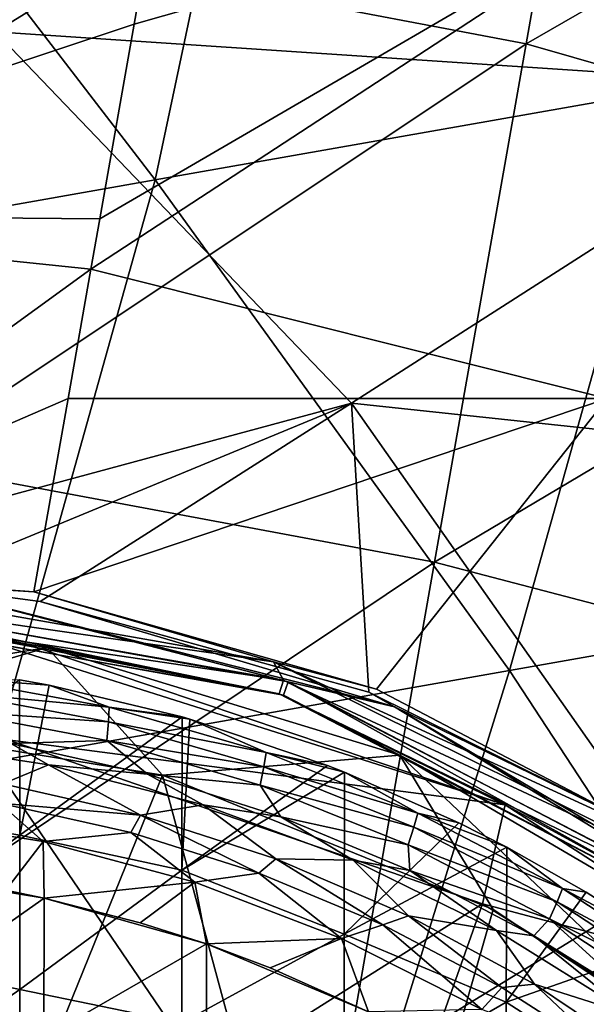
# Model space of a CAD drawing. Extents: x -65 to 803, y -691 to 80.
# Tile 278 of 281: x 743 to 753, y -98 to -82. Entities that reach past the tile are written whole.
import ezdxf

# ---------------------------------------------------------------- set-up
doc = ezdxf.new("R2010")
doc.units = 0
doc.header["$LTSCALE"] = 101.851852
for name, color, linetype in [('180', 7, 'CONTINUOUS'), ('182', 7, 'CONTINUOUS'), ('195', 7, 'CONTINUOUS'), ('196', 7, 'CONTINUOUS'), ('197', 7, 'CONTINUOUS'), ('198', 7, 'CONTINUOUS'), ('228', 7, 'CONTINUOUS'), ('229', 7, 'CONTINUOUS'), ('230', 7, 'CONTINUOUS'), ('256', 7, 'CONTINUOUS'), ('267', 7, 'CONTINUOUS'), ('310', 7, 'CONTINUOUS'), ('311', 7, 'CONTINUOUS'), ('312', 7, 'CONTINUOUS'), ('313', 7, 'CONTINUOUS'), ('338', 7, 'CONTINUOUS'), ('349', 7, 'CONTINUOUS')]:
    doc.layers.add(name, color=color, linetype=linetype)

msp = doc.modelspace()

# ---------------------------------------------------------------- linework, layer by layer
at = {"layer": '180', "color": 7, "linetype": 'CONTINUOUS'}
for points in [[(744.774, -93.627, -48.995), (742.173, -93.382, -51.628), (742.155, -93.145, -48.995), (744.774, -93.627, -48.995)], [(744.774, -93.627, -48.995), (742.155, -93.145, -48.995), (743.797, -93.268, -46.7), (744.774, -93.627, -48.995)], [(743.797, -93.268, -46.7), (742.155, -93.145, -48.995), (743.311, -93.177, -46.7), (743.797, -93.268, -46.7)], [(745.963, -93.784, -46.7), (744.774, -93.627, -48.995), (743.797, -93.268, -46.7), (745.963, -93.784, -46.7)], [(744.764, -93.864, -51.628), (742.176, -93.687, -54.253), (742.173, -93.382, -51.628), (744.764, -93.864, -51.628)], [(744.764, -93.864, -51.628), (742.173, -93.382, -51.628), (744.774, -93.627, -48.995), (744.764, -93.864, -51.628)], [(742.176, -93.687, -54.253), (744.734, -94.167, -54.253), (743.169, -94.218, -56.867), (742.176, -93.687, -54.253)], [(744.734, -94.167, -54.253), (742.176, -93.687, -54.253), (744.764, -93.864, -51.628), (744.734, -94.167, -54.253)], [(747.332, -94.366, -48.995), (744.764, -93.864, -51.628), (744.774, -93.627, -48.995), (747.332, -94.366, -48.995)], [(747.332, -94.366, -48.995), (744.774, -93.627, -48.995), (746.089, -93.82, -46.7), (747.332, -94.366, -48.995)], [(746.089, -93.82, -46.7), (744.774, -93.627, -48.995), (745.963, -93.784, -46.7), (746.089, -93.82, -46.7)], [(748.334, -94.577, -46.7), (747.332, -94.366, -48.995), (746.089, -93.82, -46.7), (748.334, -94.577, -46.7)], [(747.296, -94.6, -51.628), (744.734, -94.167, -54.253), (744.764, -93.864, -51.628), (747.296, -94.6, -51.628)], [(747.296, -94.6, -51.628), (744.764, -93.864, -51.628), (747.332, -94.366, -48.995), (747.296, -94.6, -51.628)], [(743.169, -94.218, -56.867), (744.734, -94.167, -54.253), (745.397, -94.718, -56.867), (743.169, -94.218, -56.867)], [(744.734, -94.167, -54.253), (747.233, -94.898, -54.253), (745.397, -94.718, -56.867), (744.734, -94.167, -54.253)], [(747.233, -94.898, -54.253), (744.734, -94.167, -54.253), (747.296, -94.6, -51.628), (747.233, -94.898, -54.253)], [(749.804, -95.355, -48.995), (747.296, -94.6, -51.628), (747.332, -94.366, -48.995), (749.804, -95.355, -48.995)], [(749.804, -95.355, -48.995), (747.332, -94.366, -48.995), (748.61, -94.685, -46.7), (749.804, -95.355, -48.995)], [(748.61, -94.685, -46.7), (747.332, -94.366, -48.995), (748.334, -94.577, -46.7), (748.61, -94.685, -46.7)], [(749.742, -95.583, -51.628), (747.233, -94.898, -54.253), (747.296, -94.6, -51.628), (749.742, -95.583, -51.628)], [(749.742, -95.583, -51.628), (747.296, -94.6, -51.628), (749.804, -95.355, -48.995), (749.742, -95.583, -51.628)], [(745.397, -94.718, -56.867), (747.233, -94.898, -54.253), (747.571, -95.412, -56.867), (745.397, -94.718, -56.867)], [(750.477, -95.513, -46.7), (749.804, -95.355, -48.995), (748.61, -94.685, -46.7), (750.477, -95.513, -46.7)], [(747.233, -94.898, -54.253), (749.647, -95.872, -54.253), (747.571, -95.412, -56.867), (747.233, -94.898, -54.253)], [(749.647, -95.872, -54.253), (747.233, -94.898, -54.253), (749.742, -95.583, -51.628), (749.647, -95.872, -54.253)], [(747.571, -95.412, -56.867), (749.647, -95.872, -54.253), (749.674, -96.293, -56.867), (747.571, -95.412, -56.867)], [(752.166, -96.584, -48.995), (749.742, -95.583, -51.628), (749.804, -95.355, -48.995), (752.166, -96.584, -48.995)], [(752.166, -96.584, -48.995), (749.804, -95.355, -48.995), (751.255, -95.91, -46.7), (752.166, -96.584, -48.995)], [(751.255, -95.91, -46.7), (749.804, -95.355, -48.995), (750.477, -95.513, -46.7), (751.255, -95.91, -46.7)], [(752.079, -96.803, -51.628), (749.647, -95.872, -54.253), (749.742, -95.583, -51.628), (752.079, -96.803, -51.628)], [(752.079, -96.803, -51.628), (749.742, -95.583, -51.628), (752.166, -96.584, -48.995), (752.079, -96.803, -51.628)], [(749.647, -95.872, -54.253), (751.953, -97.079, -54.253), (749.674, -96.293, -56.867), (749.647, -95.872, -54.253)], [(751.953, -97.079, -54.253), (749.647, -95.872, -54.253), (752.079, -96.803, -51.628), (751.953, -97.079, -54.253)], [(752.549, -96.642, -46.7), (752.166, -96.584, -48.995), (751.255, -95.91, -46.7), (752.549, -96.642, -46.7)], [(749.674, -96.293, -56.867), (751.953, -97.079, -54.253), (751.695, -97.357, -56.867), (749.674, -96.293, -56.867)], [(754.395, -98.041, -48.995), (752.079, -96.803, -51.628), (752.166, -96.584, -48.995), (754.395, -98.041, -48.995)], [(754.395, -98.041, -48.995), (752.166, -96.584, -48.995), (753.9, -97.512, -46.7), (754.395, -98.041, -48.995)], [(753.9, -97.512, -46.7), (752.166, -96.584, -48.995), (752.549, -96.642, -46.7), (753.9, -97.512, -46.7)], [(754.284, -98.248, -51.628), (751.953, -97.079, -54.253), (752.079, -96.803, -51.628), (754.284, -98.248, -51.628)], [(754.284, -98.248, -51.628), (752.079, -96.803, -51.628), (754.395, -98.041, -48.995), (754.284, -98.248, -51.628)], [(751.695, -97.357, -56.867), (751.953, -97.079, -54.253), (753.621, -98.599, -56.867), (751.695, -97.357, -56.867)], [(751.953, -97.079, -54.253), (754.129, -98.509, -54.253), (753.621, -98.599, -56.867), (751.953, -97.079, -54.253)], [(754.129, -98.509, -54.253), (751.953, -97.079, -54.253), (754.284, -98.248, -51.628), (754.129, -98.509, -54.253)]]:
    msp.add_3dface(points, dxfattribs=at)
at = {"layer": '182', "color": 7, "linetype": 'CONTINUOUS'}
for points in [[(743.311, -93.177, -46.7), (740.674, -95.268, -46.7), (743.317, -95.714, -46.7), (743.311, -93.177, -46.7)], [(743.797, -93.268, -46.7), (743.311, -93.177, -46.7), (743.317, -95.714, -46.7), (743.797, -93.268, -46.7)], [(745.963, -93.784, -46.7), (743.797, -93.268, -46.7), (743.317, -95.714, -46.7), (745.963, -93.784, -46.7)], [(745.963, -93.784, -46.7), (743.317, -95.714, -46.7), (745.96, -96.283, -46.7), (745.963, -93.784, -46.7)], [(746.089, -93.82, -46.7), (745.963, -93.784, -46.7), (745.96, -96.283, -46.7), (746.089, -93.82, -46.7)], [(748.334, -94.577, -46.7), (746.089, -93.82, -46.7), (745.96, -96.283, -46.7), (748.334, -94.577, -46.7)], [(748.61, -94.685, -46.7), (748.334, -94.577, -46.7), (745.96, -96.283, -46.7), (748.61, -94.685, -46.7)], [(748.61, -94.685, -46.7), (745.96, -96.283, -46.7), (748.603, -97.332, -46.7), (748.61, -94.685, -46.7)], [(750.477, -95.513, -46.7), (748.61, -94.685, -46.7), (748.603, -97.332, -46.7), (750.477, -95.513, -46.7)], [(740.674, -95.268, -46.7), (740.674, -97.67, -46.7), (743.317, -95.714, -46.7), (740.674, -95.268, -46.7)], [(751.255, -95.91, -46.7), (750.477, -95.513, -46.7), (748.603, -97.332, -46.7), (751.255, -95.91, -46.7)], [(743.317, -95.714, -46.7), (740.674, -97.67, -46.7), (743.317, -98.233, -46.7), (743.317, -95.714, -46.7)], [(743.317, -95.714, -46.7), (743.317, -98.233, -46.7), (745.96, -96.283, -46.7), (743.317, -95.714, -46.7)], [(751.255, -95.91, -46.7), (748.603, -97.332, -46.7), (751.246, -98.441, -46.7), (751.255, -95.91, -46.7)], [(752.549, -96.642, -46.7), (751.255, -95.91, -46.7), (751.246, -98.441, -46.7), (752.549, -96.642, -46.7)], [(745.96, -96.283, -46.7), (743.317, -98.233, -46.7), (745.96, -98.778, -46.7), (745.96, -96.283, -46.7)], [(745.96, -96.283, -46.7), (745.96, -98.778, -46.7), (748.603, -97.332, -46.7), (745.96, -96.283, -46.7)], [(753.9, -97.512, -46.7), (752.549, -96.642, -46.7), (751.246, -98.441, -46.7), (753.9, -97.512, -46.7)], [(748.603, -97.332, -46.7), (745.96, -98.778, -46.7), (748.603, -99.97, -46.7), (748.603, -97.332, -46.7)], [(748.603, -97.332, -46.7), (748.603, -99.97, -46.7), (751.246, -98.441, -46.7), (748.603, -97.332, -46.7)], [(753.9, -97.512, -46.7), (751.246, -98.441, -46.7), (753.888, -100.148, -46.7), (753.9, -97.512, -46.7)], [(740.674, -97.67, -46.7), (740.674, -100.072, -46.7), (743.317, -98.233, -46.7), (740.674, -97.67, -46.7)], [(743.317, -98.233, -46.7), (740.674, -100.072, -46.7), (743.317, -100.752, -46.7), (743.317, -98.233, -46.7)], [(743.317, -98.233, -46.7), (743.317, -100.752, -46.7), (745.96, -98.778, -46.7), (743.317, -98.233, -46.7)], [(751.246, -98.441, -46.7), (748.603, -99.97, -46.7), (751.246, -100.95, -46.7), (751.246, -98.441, -46.7)], [(751.246, -98.441, -46.7), (751.246, -100.95, -46.7), (753.888, -100.148, -46.7), (751.246, -98.441, -46.7)]]:
    msp.add_3dface(points, dxfattribs=at)
at = {"layer": '195', "color": 7, "linetype": 'CONTINUOUS'}
for points in [[(741.208, -94.171, -57.456), (743.169, -94.218, -56.867), (743.784, -94.566, -57.456), (741.208, -94.171, -57.456)], [(741.208, -94.171, -57.456), (743.784, -94.566, -57.456), (743.039, -94.878, -57.9), (741.208, -94.171, -57.456)], [(743.169, -94.218, -56.867), (745.397, -94.718, -56.867), (743.784, -94.566, -57.456), (743.169, -94.218, -56.867)], [(743.039, -94.878, -57.9), (743.784, -94.566, -57.456), (745.286, -95.385, -57.9), (743.039, -94.878, -57.9)], [(743.784, -94.566, -57.456), (745.397, -94.718, -56.867), (746.307, -95.219, -57.456), (743.784, -94.566, -57.456)], [(743.784, -94.566, -57.456), (746.307, -95.219, -57.456), (745.286, -95.385, -57.9), (743.784, -94.566, -57.456)], [(745.397, -94.718, -56.867), (747.571, -95.412, -56.867), (746.307, -95.219, -57.456), (745.397, -94.718, -56.867)], [(745.286, -95.385, -57.9), (746.307, -95.219, -57.456), (747.491, -96.099, -57.9), (745.286, -95.385, -57.9)], [(746.307, -95.219, -57.456), (747.571, -95.412, -56.867), (748.751, -96.124, -57.456), (746.307, -95.219, -57.456)], [(746.307, -95.219, -57.456), (748.751, -96.124, -57.456), (747.491, -96.099, -57.9), (746.307, -95.219, -57.456)], [(747.571, -95.412, -56.867), (749.674, -96.293, -56.867), (748.751, -96.124, -57.456), (747.571, -95.412, -56.867)], [(747.491, -96.099, -57.9), (748.751, -96.124, -57.456), (749.652, -97.028, -57.9), (747.491, -96.099, -57.9)], [(748.751, -96.124, -57.456), (749.674, -96.293, -56.867), (751.09, -97.272, -57.456), (748.751, -96.124, -57.456)], [(748.751, -96.124, -57.456), (751.09, -97.272, -57.456), (749.652, -97.028, -57.9), (748.751, -96.124, -57.456)], [(749.674, -96.293, -56.867), (751.695, -97.357, -56.867), (751.09, -97.272, -57.456), (749.674, -96.293, -56.867)], [(749.652, -97.028, -57.9), (751.09, -97.272, -57.456), (751.706, -98.146, -57.9), (749.652, -97.028, -57.9)], [(751.09, -97.272, -57.456), (751.695, -97.357, -56.867), (753.302, -98.65, -57.456), (751.09, -97.272, -57.456)], [(751.09, -97.272, -57.456), (753.302, -98.65, -57.456), (751.706, -98.146, -57.9), (751.09, -97.272, -57.456)], [(751.695, -97.357, -56.867), (753.621, -98.599, -56.867), (753.302, -98.65, -57.456), (751.695, -97.357, -56.867)], [(751.706, -98.146, -57.9), (753.302, -98.65, -57.456), (753.649, -99.45, -57.9), (751.706, -98.146, -57.9)]]:
    msp.add_3dface(points, dxfattribs=at)
at = {"layer": '196', "color": 7, "linetype": 'CONTINUOUS'}
for points in [[(743.039, -94.878, -57.9), (745.286, -95.385, -57.9), (742.984, -95.19, -59.7), (743.039, -94.878, -57.9)], [(742.984, -95.19, -59.7), (745.286, -95.385, -57.9), (745.124, -95.669, -59.7), (742.984, -95.19, -59.7)], [(745.124, -95.669, -59.7), (745.286, -95.385, -57.9), (747.213, -96.334, -59.7), (745.124, -95.669, -59.7)], [(745.286, -95.385, -57.9), (747.491, -96.099, -57.9), (747.213, -96.334, -59.7), (745.286, -95.385, -57.9)], [(747.213, -96.334, -59.7), (747.491, -96.099, -57.9), (749.236, -97.18, -59.7), (747.213, -96.334, -59.7)], [(747.491, -96.099, -57.9), (749.652, -97.028, -57.9), (749.236, -97.18, -59.7), (747.491, -96.099, -57.9)], [(749.236, -97.18, -59.7), (749.652, -97.028, -57.9), (751.177, -98.2, -59.7), (749.236, -97.18, -59.7)], [(749.652, -97.028, -57.9), (751.706, -98.146, -57.9), (751.177, -98.2, -59.7), (749.652, -97.028, -57.9)], [(751.177, -98.2, -59.7), (751.706, -98.146, -57.9), (753.028, -99.391, -59.7), (751.177, -98.2, -59.7)], [(751.706, -98.146, -57.9), (753.649, -99.45, -57.9), (753.028, -99.391, -59.7), (751.706, -98.146, -57.9)]]:
    msp.add_3dface(points, dxfattribs=at)
at = {"layer": '197', "color": 7, "linetype": 'CONTINUOUS'}
for points in [[(742.984, -95.19, -59.7), (743.696, -95.817, -60.548), (741.165, -95.416, -60.548), (742.984, -95.19, -59.7)], [(742.984, -95.19, -59.7), (745.124, -95.669, -59.7), (743.696, -95.817, -60.548), (742.984, -95.19, -59.7)], [(741.165, -95.416, -60.548), (743.696, -95.817, -60.548), (743.088, -96.609, -60.923), (741.165, -95.416, -60.548)], [(745.124, -95.669, -59.7), (746.171, -96.48, -60.548), (743.696, -95.817, -60.548), (745.124, -95.669, -59.7)], [(745.124, -95.669, -59.7), (747.213, -96.334, -59.7), (746.171, -96.48, -60.548), (745.124, -95.669, -59.7)], [(743.088, -96.609, -60.923), (743.696, -95.817, -60.548), (743.715, -96.74, -60.923), (743.088, -96.609, -60.923)], [(743.696, -95.817, -60.548), (746.171, -96.48, -60.548), (743.715, -96.74, -60.923), (743.696, -95.817, -60.548)], [(747.213, -96.334, -59.7), (748.564, -97.398, -60.548), (746.171, -96.48, -60.548), (747.213, -96.334, -59.7)], [(747.213, -96.334, -59.7), (749.236, -97.18, -59.7), (748.564, -97.398, -60.548), (747.213, -96.334, -59.7)], [(743.715, -96.74, -60.923), (746.171, -96.48, -60.548), (745.279, -97.143, -60.923), (743.715, -96.74, -60.923)], [(745.279, -97.143, -60.923), (746.171, -96.48, -60.548), (746.36, -97.49, -60.923), (745.279, -97.143, -60.923)], [(746.171, -96.48, -60.548), (748.564, -97.398, -60.548), (746.36, -97.49, -60.923), (746.171, -96.48, -60.548)], [(749.236, -97.18, -59.7), (750.847, -98.562, -60.548), (748.564, -97.398, -60.548), (749.236, -97.18, -59.7)], [(749.236, -97.18, -59.7), (751.177, -98.2, -59.7), (750.847, -98.562, -60.548), (749.236, -97.18, -59.7)], [(746.36, -97.49, -60.923), (748.564, -97.398, -60.548), (747.399, -97.881, -60.923), (746.36, -97.49, -60.923)], [(747.399, -97.881, -60.923), (748.564, -97.398, -60.548), (749.004, -98.596, -60.923), (747.399, -97.881, -60.923)], [(748.564, -97.398, -60.548), (750.847, -98.562, -60.548), (749.004, -98.596, -60.923), (748.564, -97.398, -60.548)], [(751.177, -98.2, -59.7), (753.028, -99.391, -59.7), (750.847, -98.562, -60.548), (751.177, -98.2, -59.7)]]:
    msp.add_3dface(points, dxfattribs=at)
at = {"layer": '198', "color": 7, "linetype": 'CONTINUOUS'}
for points in [[(741.068, -96.309, -60.923), (743.715, -96.74, -60.923), (741.067, -98.611, -61.067), (741.068, -96.309, -60.923)], [(741.068, -96.309, -60.923), (743.088, -96.609, -60.923), (743.715, -96.74, -60.923), (741.068, -96.309, -60.923)], [(741.067, -98.611, -61.067), (743.715, -96.74, -60.923), (743.71, -99.016, -61.063), (741.067, -98.611, -61.067)], [(743.715, -96.74, -60.923), (746.36, -97.49, -60.923), (743.71, -99.016, -61.063), (743.715, -96.74, -60.923)], [(743.715, -96.74, -60.923), (745.279, -97.143, -60.923), (746.36, -97.49, -60.923), (743.715, -96.74, -60.923)], [(746.36, -97.49, -60.923), (746.352, -99.955, -61.068), (743.71, -99.016, -61.063), (746.36, -97.49, -60.923)], [(746.36, -97.49, -60.923), (749.004, -98.596, -60.923), (746.352, -99.955, -61.068), (746.36, -97.49, -60.923)], [(746.36, -97.49, -60.923), (747.399, -97.881, -60.923), (749.004, -98.596, -60.923), (746.36, -97.49, -60.923)]]:
    msp.add_3dface(points, dxfattribs=at)
at = {"layer": '228', "color": 7, "linetype": 'CONTINUOUS'}
for points in [[(743.763, -92.65, 150.1), (742.963, -92.51, 150.1), (736.522, -93.848, 150.1), (743.763, -92.65, 150.1)], [(743.763, -92.65, 150.1), (736.522, -93.848, 150.1), (739.887, -93.796, 150.1), (743.763, -92.65, 150.1)], [(745.641, -94.734, 150.1), (743.763, -92.65, 150.1), (739.887, -93.796, 150.1), (745.641, -94.734, 150.1)], [(749.51, -94.409, 150.1), (743.763, -92.65, 150.1), (745.641, -94.734, 150.1), (749.51, -94.409, 150.1)], [(751.037, -96.928, 150.1), (749.51, -94.409, 150.1), (745.641, -94.734, 150.1), (751.037, -96.928, 150.1)], [(755.385, -97.85, 150.1), (749.51, -94.409, 150.1), (754.786, -99.412, 150.1), (755.385, -97.85, 150.1)], [(754.786, -99.412, 150.1), (749.51, -94.409, 150.1), (751.037, -96.928, 150.1), (754.786, -99.412, 150.1)]]:
    msp.add_3dface(points, dxfattribs=at)
at = {"layer": '229', "color": 7, "linetype": 'CONTINUOUS'}
for points in [[(739.306, -91.707, 132.337), (739.301, -91.94, 141.223), (747.617, -93.431, 141.223), (739.306, -91.707, 132.337)], [(747.692, -93.21, 132.337), (741.569, -91.621, 123.417), (739.306, -91.707, 132.337), (747.692, -93.21, 132.337)], [(747.692, -93.21, 132.337), (739.306, -91.707, 132.337), (747.617, -93.431, 141.223), (747.692, -93.21, 132.337)], [(741.569, -91.621, 123.417), (749.427, -93.617, 123.451), (743.648, -91.899, 122.711), (741.569, -91.621, 123.417)], [(749.427, -93.617, 123.451), (741.569, -91.621, 123.417), (747.692, -93.21, 132.337), (749.427, -93.617, 123.451)], [(743.648, -91.899, 122.711), (749.427, -93.617, 123.451), (749.007, -93.38, 121.076), (743.648, -91.899, 122.711)], [(742.963, -92.51, 150.1), (743.763, -92.65, 150.1), (739.301, -91.94, 141.223), (742.963, -92.51, 150.1)], [(739.301, -91.94, 141.223), (743.763, -92.65, 150.1), (747.617, -93.431, 141.223), (739.301, -91.94, 141.223)], [(743.763, -92.65, 150.1), (749.51, -94.409, 150.1), (747.617, -93.431, 141.223), (743.763, -92.65, 150.1)], [(747.692, -93.21, 132.337), (747.617, -93.431, 141.223), (755.103, -97.347, 141.223), (747.692, -93.21, 132.337)], [(755.241, -97.16, 132.337), (749.427, -93.617, 123.451), (747.692, -93.21, 132.337), (755.241, -97.16, 132.337)], [(755.241, -97.16, 132.337), (747.692, -93.21, 132.337), (755.103, -97.347, 141.223), (755.241, -97.16, 132.337)], [(747.617, -93.431, 141.223), (749.51, -94.409, 150.1), (755.103, -97.347, 141.223), (747.617, -93.431, 141.223)], [(749.007, -93.38, 121.076), (749.427, -93.617, 123.451), (753.659, -95.691, 119.851), (749.007, -93.38, 121.076)], [(749.427, -93.617, 123.451), (756.382, -97.746, 123.451), (753.659, -95.691, 119.851), (749.427, -93.617, 123.451)], [(756.382, -97.746, 123.451), (749.427, -93.617, 123.451), (755.241, -97.16, 132.337), (756.382, -97.746, 123.451)], [(749.51, -94.409, 150.1), (755.385, -97.85, 150.1), (755.103, -97.347, 141.223), (749.51, -94.409, 150.1)]]:
    msp.add_3dface(points, dxfattribs=at)
at = {"layer": '230', "color": 7, "linetype": 'CONTINUOUS'}
for points in [[(750.489, -77.927, 104.899), (756.746, -83.521, 107.414), (756.338, -76.4, 98.143), (750.489, -77.927, 104.899)], [(742.914, -82.6, 114.623), (750.489, -77.927, 104.899), (736.324, -77.718, 110.964), (742.914, -82.6, 114.623)], [(756.746, -83.521, 107.414), (750.489, -77.927, 104.899), (742.914, -82.6, 114.623), (756.746, -83.521, 107.414)], [(738.236, -91.5, 124.646), (748.726, -88.662, 117.605), (742.914, -82.6, 114.623), (738.236, -91.5, 124.646)], [(748.726, -88.662, 117.605), (756.746, -83.521, 107.414), (742.914, -82.6, 114.623), (748.726, -88.662, 117.605)], [(762.13, -90.091, 109.402), (756.746, -83.521, 107.414), (748.726, -88.662, 117.605), (762.13, -90.091, 109.402)], [(738.236, -91.5, 124.646), (741.569, -91.621, 123.417), (748.726, -88.662, 117.605), (738.236, -91.5, 124.646)], [(741.569, -91.621, 123.417), (743.648, -91.899, 122.711), (748.726, -88.662, 117.605), (741.569, -91.621, 123.417)], [(743.648, -91.899, 122.711), (749.007, -93.38, 121.076), (748.726, -88.662, 117.605), (743.648, -91.899, 122.711)], [(749.007, -93.38, 121.076), (753.659, -95.691, 119.851), (748.726, -88.662, 117.605), (749.007, -93.38, 121.076)], [(753.659, -95.691, 119.851), (762.13, -90.091, 109.402), (748.726, -88.662, 117.605), (753.659, -95.691, 119.851)]]:
    msp.add_3dface(points, dxfattribs=at)
at = {"layer": '256', "color": 7, "linetype": 'CONTINUOUS'}
for points in [[(755.594, -74.218, 53.2), (753.958, -83.532, 53.2), (747.506, -75.644, 53.2), (755.594, -74.218, 53.2)], [(747.506, -75.644, 53.2), (745.524, -85.019, 53.2), (739.418, -77.07, 53.2), (747.506, -75.644, 53.2)], [(753.958, -83.532, 53.2), (745.524, -85.019, 53.2), (747.506, -75.644, 53.2), (753.958, -83.532, 53.2)], [(745.524, -85.019, 53.2), (737.09, -86.507, 53.2), (739.418, -77.07, 53.2), (745.524, -85.019, 53.2)], [(753.958, -83.532, 53.2), (751.301, -93.027, 53.2), (745.524, -85.019, 53.2), (753.958, -83.532, 53.2)], [(759.743, -91.538, 53.2), (751.301, -93.027, 53.2), (753.958, -83.532, 53.2), (759.743, -91.538, 53.2)], [(745.524, -85.019, 53.2), (742.858, -94.516, 53.2), (737.09, -86.507, 53.2), (745.524, -85.019, 53.2)], [(751.301, -93.027, 53.2), (742.858, -94.516, 53.2), (745.524, -85.019, 53.2), (751.301, -93.027, 53.2)], [(759.743, -91.538, 53.2), (756.597, -101.119, 53.2), (751.301, -93.027, 53.2), (759.743, -91.538, 53.2)], [(751.301, -93.027, 53.2), (748.342, -102.575, 53.2), (742.858, -94.516, 53.2), (751.301, -93.027, 53.2)], [(756.597, -101.119, 53.2), (748.342, -102.575, 53.2), (751.301, -93.027, 53.2), (756.597, -101.119, 53.2)], [(748.342, -102.575, 53.2), (740.087, -104.03, 53.2), (742.858, -94.516, 53.2), (748.342, -102.575, 53.2)]]:
    msp.add_3dface(points, dxfattribs=at)
at = {"layer": '267', "color": 7, "linetype": 'CONTINUOUS'}
for points in [[(745.641, -94.734, 150.1), (739.887, -93.796, 150.1), (742.363, -102.818, 152.128), (745.641, -94.734, 150.1)], [(748.562, -105.545, 152.128), (745.641, -94.734, 150.1), (742.363, -102.818, 152.128), (748.562, -105.545, 152.128)], [(751.037, -96.928, 150.1), (745.641, -94.734, 150.1), (748.562, -105.545, 152.128), (751.037, -96.928, 150.1)], [(754.786, -99.412, 150.1), (751.037, -96.928, 150.1), (748.562, -105.545, 152.128), (754.786, -99.412, 150.1)]]:
    msp.add_3dface(points, dxfattribs=at)
at = {"layer": '310', "color": 7, "linetype": 'CONTINUOUS'}
for points in [[(743.399, -92.583, -44.7), (751.229, -95.22, -44.7), (742.441, -92.432, -44.7), (743.399, -92.583, -44.7)], [(742.441, -92.432, -44.7), (751.229, -95.22, -44.7), (743.121, -94.159, -44.7), (742.441, -92.432, -44.7)], [(751.229, -95.22, -44.7), (750.863, -96.834, -44.7), (743.121, -94.159, -44.7), (751.229, -95.22, -44.7)], [(751.229, -95.22, -44.7), (755.742, -98.128, -44.7), (750.863, -96.834, -44.7), (751.229, -95.22, -44.7)], [(750.863, -96.834, -44.7), (755.742, -98.128, -44.7), (753.781, -98.652, -44.7), (750.863, -96.834, -44.7)]]:
    msp.add_3dface(points, dxfattribs=at)
at = {"layer": '311', "color": 7, "linetype": 'CONTINUOUS'}
for points in [[(737.801, -91.325, -12.222), (743.547, -91.742, -12.092), (739.488, -91.48, -18.051), (737.801, -91.325, -12.222)], [(739.488, -91.48, -18.051), (747.453, -92.885, -18.051), (739.228, -91.706, -26.937), (739.488, -91.48, -18.051)], [(739.488, -91.48, -18.051), (743.547, -91.742, -12.092), (747.453, -92.885, -18.051), (739.488, -91.48, -18.051)], [(739.228, -91.706, -26.937), (747.618, -93.185, -26.937), (739.223, -91.938, -35.823), (739.228, -91.706, -26.937)], [(739.228, -91.706, -26.937), (747.453, -92.885, -18.051), (747.618, -93.185, -26.937), (739.228, -91.706, -26.937)], [(747.453, -92.885, -18.051), (743.547, -91.742, -12.092), (749.13, -93.332, -12.224), (747.453, -92.885, -18.051)], [(747.543, -93.405, -35.823), (742.441, -92.432, -44.7), (739.223, -91.938, -35.823), (747.543, -93.405, -35.823)], [(747.618, -93.185, -26.937), (747.543, -93.405, -35.823), (739.223, -91.938, -35.823), (747.618, -93.185, -26.937)], [(743.399, -92.583, -44.7), (742.441, -92.432, -44.7), (747.543, -93.405, -35.823), (743.399, -92.583, -44.7)], [(751.229, -95.22, -44.7), (743.399, -92.583, -44.7), (747.543, -93.405, -35.823), (751.229, -95.22, -44.7)], [(754.696, -96.485, -18.051), (747.453, -92.885, -18.051), (754.286, -96.037, -12.632), (754.696, -96.485, -18.051)], [(747.453, -92.885, -18.051), (754.696, -96.485, -18.051), (747.618, -93.185, -26.937), (747.453, -92.885, -18.051)], [(754.286, -96.037, -12.632), (747.453, -92.885, -18.051), (749.13, -93.332, -12.224), (754.286, -96.037, -12.632)], [(747.618, -93.185, -26.937), (755.177, -97.113, -26.937), (747.543, -93.405, -35.823), (747.618, -93.185, -26.937)], [(747.618, -93.185, -26.937), (754.696, -96.485, -18.051), (755.177, -97.113, -26.937), (747.618, -93.185, -26.937)], [(755.04, -97.301, -35.823), (751.229, -95.22, -44.7), (747.543, -93.405, -35.823), (755.04, -97.301, -35.823)], [(755.177, -97.113, -26.937), (755.04, -97.301, -35.823), (747.543, -93.405, -35.823), (755.177, -97.113, -26.937)], [(755.742, -98.128, -44.7), (751.229, -95.22, -44.7), (755.04, -97.301, -35.823), (755.742, -98.128, -44.7)]]:
    msp.add_3dface(points, dxfattribs=at)
at = {"layer": '312', "color": 7, "linetype": 'CONTINUOUS'}
for points in [[(745.71, -79.474, 2.285), (754.749, -79.752, 5.488), (745.18, -82.478, -1.87), (745.71, -79.474, 2.285)], [(744.476, -86.474, -6.688), (744.621, -85.653, -5.755), (754.749, -79.752, 5.488), (744.476, -86.474, -6.688)], [(752.896, -88.587, -6.38), (744.476, -86.474, -6.688), (754.749, -79.752, 5.488), (752.896, -88.587, -6.38)], [(754.749, -79.752, 5.488), (744.621, -85.653, -5.755), (745.18, -82.478, -1.87), (754.749, -79.752, 5.488)], [(744.476, -86.474, -6.688), (752.896, -88.587, -6.38), (744.103, -88.586, -8.967), (744.476, -86.474, -6.688)], [(752.896, -88.587, -6.38), (743.547, -91.742, -12.092), (744.103, -88.586, -8.967), (752.896, -88.587, -6.38)], [(749.13, -93.332, -12.224), (743.547, -91.742, -12.092), (752.896, -88.587, -6.38), (749.13, -93.332, -12.224)], [(754.286, -96.037, -12.632), (749.13, -93.332, -12.224), (752.896, -88.587, -6.38), (754.286, -96.037, -12.632)]]:
    msp.add_3dface(points, dxfattribs=at)
at = {"layer": '313', "color": 7, "linetype": 'CONTINUOUS'}
for points in [[(737.121, -76.643, 5.488), (746.042, -77.59, 5.173), (735.842, -85.579, -6.38), (737.121, -76.643, 5.488)], [(746.042, -77.59, 5.173), (745.71, -79.474, 2.285), (735.842, -85.579, -6.38), (746.042, -77.59, 5.173)], [(745.71, -79.474, 2.285), (745.18, -82.478, -1.87), (735.842, -85.579, -6.38), (745.71, -79.474, 2.285)], [(745.18, -82.478, -1.87), (744.621, -85.653, -5.755), (735.842, -85.579, -6.38), (745.18, -82.478, -1.87)], [(744.476, -86.474, -6.688), (737.801, -91.325, -12.222), (735.842, -85.579, -6.38), (744.476, -86.474, -6.688)], [(744.621, -85.653, -5.755), (744.476, -86.474, -6.688), (735.842, -85.579, -6.38), (744.621, -85.653, -5.755)], [(737.801, -91.325, -12.222), (744.476, -86.474, -6.688), (744.103, -88.586, -8.967), (737.801, -91.325, -12.222)], [(743.547, -91.742, -12.092), (737.801, -91.325, -12.222), (744.103, -88.586, -8.967), (743.547, -91.742, -12.092)]]:
    msp.add_3dface(points, dxfattribs=at)
at = {"layer": '338', "color": 7, "linetype": 'CONTINUOUS'}
for points in [[(751.57, -82.799, 52.2), (753.061, -74.34, 52.2), (742.836, -81.138, 52.2), (751.57, -82.799, 52.2)], [(753.061, -74.34, 52.2), (751.57, -82.799, 52.2), (761.617, -77.009, 52.2), (753.061, -74.34, 52.2)], [(761.617, -77.009, 52.2), (751.57, -82.799, 52.2), (760.161, -85.264, 52.2), (761.617, -77.009, 52.2)], [(741.34, -89.624, 52.2), (751.57, -82.799, 52.2), (742.836, -81.138, 52.2), (741.34, -89.624, 52.2)], [(750.078, -91.259, 52.2), (751.57, -82.799, 52.2), (741.34, -89.624, 52.2), (750.078, -91.259, 52.2)], [(751.57, -82.799, 52.2), (750.078, -91.259, 52.2), (760.161, -85.264, 52.2), (751.57, -82.799, 52.2)], [(760.161, -85.264, 52.2), (750.078, -91.259, 52.2), (758.706, -93.518, 52.2), (760.161, -85.264, 52.2)], [(739.844, -98.109, 52.2), (750.078, -91.259, 52.2), (741.34, -89.624, 52.2), (739.844, -98.109, 52.2)], [(748.586, -99.718, 52.2), (750.078, -91.259, 52.2), (739.844, -98.109, 52.2), (748.586, -99.718, 52.2)], [(750.078, -91.259, 52.2), (748.586, -99.718, 52.2), (758.706, -93.518, 52.2), (750.078, -91.259, 52.2)], [(758.706, -93.518, 52.2), (748.586, -99.718, 52.2), (757.25, -101.773, 52.2), (758.706, -93.518, 52.2)], [(738.348, -106.595, 52.2), (748.586, -99.718, 52.2), (739.844, -98.109, 52.2), (738.348, -106.595, 52.2)]]:
    msp.add_3dface(points, dxfattribs=at)
at = {"layer": '349', "color": 7, "linetype": 'CONTINUOUS'}
for points in [[(743.121, -94.159, -44.7), (750.863, -96.834, -44.7), (741.62, -102.67, -46.728), (743.121, -94.159, -44.7)], [(741.62, -102.67, -46.728), (750.863, -96.834, -44.7), (747.932, -105.124, -46.728), (741.62, -102.67, -46.728)], [(750.863, -96.834, -44.7), (753.781, -98.652, -44.7), (747.932, -105.124, -46.728), (750.863, -96.834, -44.7)]]:
    msp.add_3dface(points, dxfattribs=at)

doc.saveas('drawing.dxf')
